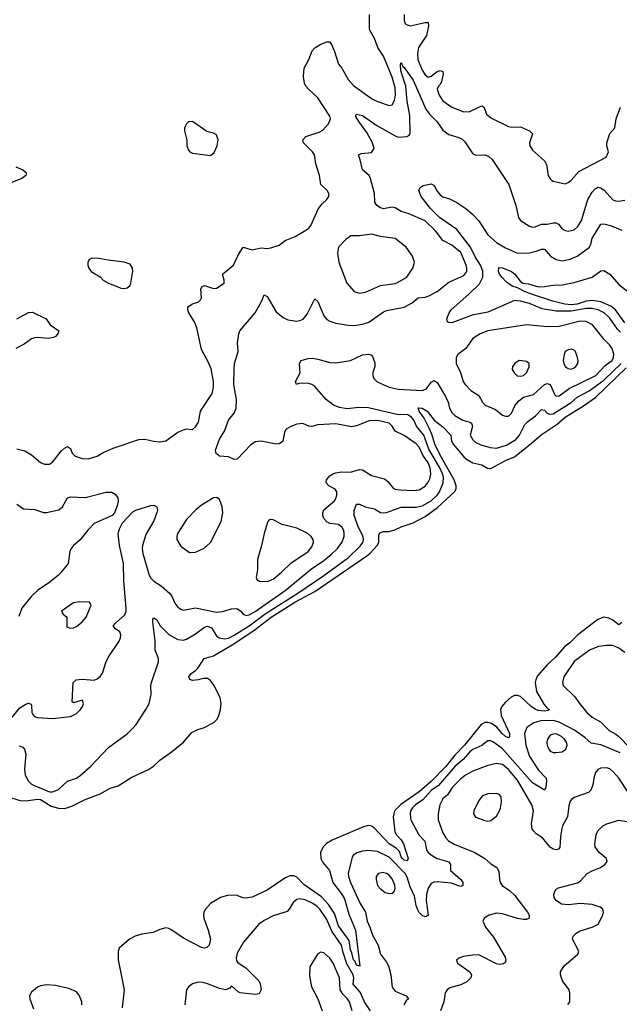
# Model space of a CAD drawing. Header units: inches. Extents: x 1694797 to 1849917, y 907313 to 1017959.
# Tile 508 of 656: x 1770750 to 1774773, y 991693 to 998296. Entities that reach past the tile are written whole.
import ezdxf

# ---------------------------------------------------------------- set-up
doc = ezdxf.new("R2010")
doc.units = ezdxf.units.IN
doc.header["$MEASUREMENT"] = 0
doc.layers.add('B7979', color=7, linetype='Continuous')

msp = doc.modelspace()

# ---------------------------------------------------------------- linework, layer by layer
at = {"layer": 'B7979', "color": 5}
for points, elevation in [([(1770730, 995417.7), (1770783.7, 995403.7), (1770830, 995378), (1770890, 995326.4), (1770915.3, 995315.3), (1770950, 995314.4), (1770970, 995328.2), (1771030, 995403.6), (1771050, 995422.4), (1771070, 995432.7), (1771090, 995421), (1771101.3, 995390), (1771122, 995370), (1771170, 995352.8), (1771210, 995351.4), (1771269.5, 995370), (1771310, 995393.8), (1771377.4, 995422.6), (1771550, 995480.3), (1771590, 995483.6), (1771650, 995468.4), (1771690, 995464.9), (1771730, 995472.2), (1771810, 995530.4), (1771867.7, 995552.3), (1771910, 995548.4), (1771930, 995565.5), (1771950, 995596), (1771963.1, 995670), (1772040.2, 995790), (1772050.6, 995830), (1772050.6, 995870), (1772035, 995955), (1772017.5, 995997.6), (1771970, 996085.1), (1771939.2, 996230), (1771922.3, 996270), (1771885.4, 996330), (1771877.4, 996350), (1771877.4, 996370), (1771909.5, 996390), (1771950, 996402.9), (1771963.4, 996416.6), (1771969.8, 996430), (1771964.8, 996490), (1771973.2, 996506.8), (1771990, 996512.9), (1772050, 996494.3), (1772070, 996494.9), (1772115.6, 996524.4), (1772120.7, 996530), (1772121.3, 996550), (1772111.1, 996590), (1772184.5, 996650), (1772218, 996722), (1772250, 996770.4), (1772310, 996753.1), (1772370, 996766), (1772410, 996761.1), (1772434.8, 996765.2), (1772490, 996784.4), (1772530, 996815.8), (1772597.8, 996842.2), (1772670, 996883.7), (1772690, 996898.4), (1772704.1, 996915.9), (1772755.6, 997030), (1772779.6, 997060.4), (1772811.1, 997090), (1772823.9, 997110), (1772824.8, 997130), (1772812.4, 997150), (1772771.3, 997190), (1772760.8, 997250), (1772737.1, 997330), (1772728.8, 997390), (1772715.1, 997410), (1772654.5, 997470), (1772648.7, 997490), (1772670, 997513.5), (1772758.9, 997541.1), (1772784.9, 997555.1), (1772822.3, 997597.7), (1772834.8, 997630), (1772829.8, 997650), (1772751.3, 997771.3), (1772686.6, 997830), (1772669.8, 997850), (1772661.5, 997870), (1772654.3, 997914.3), (1772658.7, 997970), (1772690.5, 998029.5), (1772712.3, 998087.7), (1772730, 998107.2), (1772770, 998131.7), (1772810, 998148.2), (1772830, 998147.3), (1772843, 998130), (1772863.2, 998083.2), (1772890, 997997.1), (1772910.3, 997970), (1772953.8, 997893.8), (1772990, 997854.9), (1773110, 997767.3), (1773150, 997747.7), (1773230, 997720.8), (1773250, 997725.3), (1773265.6, 997754.4), (1773272.2, 997790), (1773270, 997839), (1773250, 997909.7), (1773190, 998051.2), (1773153.6, 998110), (1773130.6, 998170), (1773097.2, 998230), (1773097, 998330)], 580), ([(1773328.9, 998330), (1773330.4, 998290), (1773336.3, 998270), (1773342.9, 998262.9), (1773370, 998255.3), (1773470, 998278), (1773490, 998276), (1773492.4, 998252.4), (1773479, 998190), (1773425.3, 998110), (1773419.1, 998070), (1773420.9, 998030), (1773450, 997956.5), (1773470, 997926.5), (1773490, 997910.3), (1773510, 997916.9), (1773550, 997949.5), (1773570, 997954.7), (1773588.4, 997948.4), (1773591.2, 997930), (1773579.3, 997880.7), (1773570, 997861.1), (1773558.9, 997850), (1773551.8, 997830), (1773564.2, 997790), (1773590, 997751.4), (1773650, 997710.2), (1773730, 997677.2), (1773770, 997679.7), (1773830.3, 997710.3), (1773850, 997718), (1773855.9, 997715.9), (1773866, 997706), (1773882.7, 997662.7), (1773915.4, 997635.4), (1774030, 997578.9), (1774050, 997574.9), (1774110, 997576.3), (1774170.6, 997550), (1774190.3, 997530), (1774171, 997470), (1774172.1, 997450), (1774190, 997421.7), (1774270.3, 997350), (1774283.9, 997323.9), (1774296, 997250), (1774308.1, 997228.1), (1774319, 997219), (1774330, 997212.2), (1774410, 997194.9), (1774430, 997203.8), (1774450, 997220.4), (1774501.1, 997278.9), (1774685.7, 997374.3), (1774700.4, 997410), (1774689.8, 997449.8), (1774689.8, 997470), (1774710, 997532.7), (1774743.1, 997570), (1774751.1, 997630), (1774780.7, 997710)], 580), ([(1770690, 993608.4), (1770750, 993680.6), (1770790, 993706.5), (1770810, 993711.8), (1770825.9, 993705.9), (1770830, 993696), (1770831.6, 993650), (1770837.4, 993637.4), (1770850, 993623.6), (1770870, 993615.3), (1770969.2, 993609.2), (1771090, 993622.4), (1771130, 993642.6), (1771157.5, 993670), (1771171.2, 993690), (1771177.1, 993710), (1771172.1, 993732.1), (1771110, 993715.3), (1771101.2, 993721.2), (1771109.2, 993850), (1771128.7, 993870), (1771170, 993873.2), (1771250, 993866.6), (1771270, 993874.8), (1771289.6, 993890.4), (1771305.5, 993914.5), (1771330, 993992.7), (1771349.8, 994030), (1771415.3, 994124.7), (1771425.8, 994150), (1771428.8, 994170), (1771422, 994190), (1771393.7, 994210), (1771377.3, 994230), (1771393, 994250), (1771454.6, 994305.4), (1771463.4, 994330), (1771464.7, 994350), (1771448.3, 994530), (1771445.6, 994650), (1771419, 994770), (1771410.8, 994850), (1771419.2, 994880.8), (1771438.9, 994921.1), (1771510, 994994.8), (1771530, 995006.8), (1771630, 995038), (1771650, 995039.3), (1771670.4, 995030), (1771673.4, 995010), (1771670.3, 994990.3), (1771650, 994935.1), (1771595.5, 994844.5), (1771573.4, 994770), (1771571, 994750), (1771575.4, 994715.4), (1771617.7, 994570), (1771629.4, 994550), (1771650, 994530.2), (1771699.2, 994499.2), (1771754.6, 994450), (1771771.4, 994430), (1771790, 994383), (1771810, 994357), (1771830, 994342.6), (1771850, 994336), (1771930, 994352.9), (1772070, 994322.3), (1772110, 994326.7), (1772170, 994344.8), (1772206.8, 994346.8), (1772232.3, 994332.3), (1772250.4, 994310), (1772270, 994300.7), (1772290, 994304.1), (1772330, 994326.2), (1772530, 994467.2), (1772707.3, 994612.7), (1772790, 994669), (1772839, 994710), (1772882.6, 994750), (1772910.6, 994790), (1772926.2, 994830), (1772927.9, 994850), (1772924.5, 994870), (1772914.2, 994890), (1772890, 994910.9), (1772830, 994917.4), (1772810, 994927.9), (1772790.8, 994950), (1772782.9, 994970), (1772783.4, 994990), (1772790.8, 995010), (1772861, 995070), (1772873.1, 995090), (1772878, 995110), (1772877.7, 995130), (1772867.4, 995147.4), (1772824.5, 995170), (1772806, 995190), (1772807.6, 995210), (1772830, 995237.7), (1772850, 995251.2), (1772870, 995257.8), (1772910, 995262.8), (1772970, 995262), (1773030, 995280.2), (1773050, 995278), (1773110, 995239.7), (1773197.7, 995217.7), (1773219.8, 995199.8), (1773255.1, 995155.1), (1773268.5, 995148.5), (1773304, 995144), (1773390, 995139.2), (1773430, 995142.8), (1773470, 995168.6), (1773490, 995193.8), (1773502.1, 995217.9), (1773509.3, 995250), (1773503.1, 995290), (1773490, 995323.5), (1773455.8, 995375.8), (1773430, 995429), (1773410, 995450.6), (1773330, 995507), (1773270, 995535.8), (1773249.1, 995570), (1773230, 995589.8), (1773152.2, 995607.8), (1773094, 995606), (1773008.6, 995571.4), (1772975.1, 995564.9), (1772870, 995584.7), (1772750, 995578.2), (1772710, 995568.5), (1772690, 995570.9), (1772650, 995587.1), (1772610, 995583.5), (1772570, 995568.5), (1772538, 995550), (1772526, 995530), (1772514.6, 995470), (1772502.6, 995457.4), (1772490, 995451.1), (1772470, 995449.7), (1772370, 995469.8), (1772330, 995464.8), (1772297.4, 995442.6), (1772210, 995349.5), (1772190, 995347.6), (1772150, 995365.1), (1772089.7, 995369.7), (1772067.1, 995387.1), (1772063.5, 995410), (1772090, 995483.8), (1772124.1, 995535.9), (1772149.8, 995610), (1772190, 995656.4), (1772202.4, 995690), (1772204.9, 995750), (1772187.7, 995850), (1772188.8, 995951.2), (1772192, 995990), (1772216.1, 996070), (1772211.5, 996128.5), (1772219.7, 996190), (1772228, 996210), (1772329.7, 996330), (1772373.6, 996410), (1772390, 996450.6), (1772410, 996440.7), (1772470, 996337.7), (1772517.9, 996297.9), (1772550, 996282.7), (1772610, 996275.2), (1772630, 996277.8), (1772652.5, 996287.5), (1772679.4, 996320.6), (1772730, 996424), (1772750, 996405.5), (1772790, 996310.4), (1772810, 996285.2), (1772830, 996273.6), (1772870, 996260.2), (1772970, 996245.2), (1773010, 996246.4), (1773050, 996253.5), (1773091.7, 996268.3), (1773190, 996337.3), (1773213.9, 996346.1), (1773330, 996367.7), (1773383.6, 996396.4), (1773423.6, 996430), (1773470, 996434.7), (1773490, 996441.5), (1773550, 996474.2), (1773630, 996536.8), (1773730, 996580.7), (1773750, 996608.2), (1773750.6, 996630), (1773744.5, 996650), (1773710, 996733.6), (1773650, 996784.8), (1773590, 996814.8), (1773539.1, 996879.1), (1773470, 996946.3), (1773356.5, 996996.5), (1773310, 997009.8), (1773270, 997033.1), (1773250, 997037.7), (1773190, 997028.6), (1773170, 997034.2), (1773146.6, 997050), (1773132.8, 997072.8), (1773129.6, 997130), (1773103.5, 997230), (1773094.3, 997250), (1773049, 997290), (1773035.3, 997355.3), (1773022.9, 997390), (1773041.1, 997398.9), (1773110, 997405.8), (1773127.7, 997432.3), (1773117.2, 997470), (1773079.9, 997539.9), (1773030, 997606.8), (1773004, 997650), (1773010, 997662), (1773050, 997653.7), (1773146.2, 997586.2), (1773270, 997516.3), (1773290.8, 997509.2), (1773348.5, 997511.5), (1773361.5, 997518.6), (1773369.8, 997530.2), (1773367.6, 997652.4), (1773349.2, 997750), (1773340.3, 997850), (1773307.6, 997952.4), (1773304.7, 997995.3), (1773310, 998007.7), (1773321.3, 997981.3), (1773330, 997975.8), (1773390, 997891), (1773475, 997695), (1773501.1, 997661.1), (1773551, 997610), (1773590, 997554.7), (1773630, 997525.2), (1773690, 997508.9), (1773716.4, 997496.4), (1773737, 997477), (1773790, 997396.1), (1773810, 997386.6), (1773870, 997389.1), (1773898.3, 997378.3), (1773919.1, 997359.1), (1774031.7, 997190), (1774078.3, 997050), (1774096, 996970), (1774110, 996948.7), (1774170, 996910.3), (1774190, 996905.5), (1774207.7, 996907.7), (1774250, 996925), (1774290, 996924.6), (1774330, 996933.5), (1774350, 996932.8), (1774365, 996925), (1774390, 996894), (1774410, 996881.1), (1774430, 996876.9), (1774470, 996887.6), (1774494.8, 996910), (1774519.8, 996950), (1774562.5, 997090), (1774590, 997140.3), (1774610, 997162.6), (1774630, 997172.7), (1774650, 997168.4), (1774672.1, 997152.1), (1774730, 997087.6), (1774750, 997080.3), (1774770, 997078.9), (1774810, 997086)], 560), ([(1770724.7, 997310), (1770772, 997290), (1770796, 997270), (1770791, 997250), (1770764.7, 997230), (1770690, 997202)], 580), ([(1774780.1, 996200.1), (1774761, 996221), (1774710, 996295.2), (1774671.2, 996330), (1774630.9, 996350), (1774590, 996359.4), (1774550, 996358.2), (1774450, 996341.9), (1774350, 996341.6), (1774256.5, 996356.5), (1774170, 996393.1), (1774110, 996409.2), (1774070, 996411.8), (1773890, 996334.3), (1773784.7, 996315.3), (1773650, 996262.7), (1773630, 996264.2), (1773619.3, 996270), (1773616.9, 996290), (1773631.5, 996330), (1773645.6, 996350), (1773764.4, 996455.6), (1773835.1, 996524.9), (1773857.6, 996570), (1773857.8, 996610), (1773841.8, 996650), (1773806.5, 996706.5), (1773775.5, 996770), (1773682.3, 996890), (1773566.1, 996970), (1773506, 997030), (1773444, 997110), (1773428.6, 997150), (1773437.7, 997170), (1773457.1, 997182.9), (1773510, 997194.7), (1773526.5, 997186.5), (1773536, 997176), (1773550, 997144.9), (1773570, 997121.3), (1773590, 997108.2), (1773634.1, 997094.1), (1773683.1, 997070), (1773742.6, 997030), (1773790, 996989.3), (1773830, 996947.6), (1773890, 996852.1), (1773950, 996802), (1774010, 996765.4), (1774090, 996731.1), (1774170, 996732.6), (1774216.2, 996743.8), (1774250, 996757.5), (1774270, 996757.7), (1774311.1, 996711.1), (1774350, 996687.2), (1774390, 996678.6), (1774443.7, 996690), (1774490, 996710.2), (1774572.1, 996770), (1774583.8, 996796.2), (1774590.7, 996830), (1774610, 996862.4), (1774650, 996924.6), (1774670, 996927.2), (1774714.8, 996914.8), (1774790, 996884.9)], 540), ([(1774810, 996262.4), (1774746.5, 996350), (1774715.3, 996375.3), (1774650, 996403.7), (1774590, 996413), (1774550, 996408.4), (1774490, 996389), (1774450, 996384.8), (1774407.2, 996387.2), (1774327.3, 996407.3), (1774197.8, 996450), (1774142.2, 996470), (1774090, 996497.7), (1774055.1, 996510), (1774015.8, 996535.8), (1773986.1, 996566.1), (1773969.8, 996590), (1773962.8, 996610), (1773965.6, 996634.4), (1773990, 996632.9), (1774050, 996608.2), (1774072.7, 996590), (1774110, 996539.5), (1774125.5, 996530), (1774164.7, 996524.7), (1774230, 996504.5), (1774270, 996506), (1774330, 996516.3), (1774390, 996518.2), (1774470, 996532.7), (1774589.9, 996570.1), (1774650, 996612.4), (1774670, 996613.4), (1774710, 996589.6), (1774770, 996520.5), (1774830, 996473.7)], 520), ([(1770730, 996290.2), (1770810, 996332.1), (1770835.4, 996335.4), (1770927.6, 996290), (1770954.4, 996250), (1771012.4, 996210), (1771006, 996190), (1770989.3, 996170.7), (1770975.9, 996164.1), (1770941, 996159), (1770870, 996165.1), (1770850, 996162.6), (1770830, 996155.1), (1770780.2, 996119.8), (1770723.8, 996090)], 580), ([(1770746.1, 993426.1), (1770770, 993417.6), (1770783.2, 993403.2), (1770791.1, 993371.1), (1770783.2, 993270), (1770787.2, 993230), (1770809.5, 993189.5), (1770828.9, 993170), (1770842.9, 993162.9), (1770950, 993119), (1770970, 993117), (1771010, 993133.7), (1771070, 993189.3), (1771130, 993209.5), (1771154.3, 993225.7), (1771226.8, 993290), (1771345.6, 993414.4), (1771470, 993507.5), (1771510, 993543.9), (1771531.1, 993570), (1771597, 993670), (1771617.6, 993710), (1771633, 993770), (1771629.9, 993830), (1771633.8, 993850), (1771681.1, 993990), (1771680.2, 994010), (1771659.9, 994070), (1771659.4, 994130), (1771643.2, 994256.8), (1771643.5, 994276.5), (1771650, 994285.5), (1771670, 994270.3), (1771691.9, 994231.9), (1771750, 994173.4), (1771810, 994139), (1771850, 994134), (1771870, 994142), (1771930, 994177.2), (1771990, 994222.8), (1772010, 994229.1), (1772036.7, 994216.7), (1772070, 994164.6), (1772088.5, 994150), (1772124, 994144), (1772150, 994149.4), (1772190, 994168.9), (1772290, 994232.1), (1772403.7, 994316.3), (1772615.1, 994450), (1772790, 994569.7), (1772956.1, 994690), (1773034.5, 994765.5), (1773051.1, 994790), (1773056.7, 994810), (1773054.2, 994830), (1773023.4, 994890), (1772994.9, 994970), (1772994.4, 995005.6), (1773010, 995047.7), (1773030, 995046), (1773068.8, 995028.8), (1773130, 995015.8), (1773170, 994991.8), (1773190, 994987.9), (1773210, 994990.1), (1773310, 995027.5), (1773410, 995027.1), (1773450, 995036.1), (1773510, 995069.6), (1773550, 995108.4), (1773565.8, 995130), (1773591.6, 995190), (1773592.8, 995227.2), (1773587.4, 995250), (1773569.1, 995290), (1773495.2, 995415.2), (1773460.6, 995510), (1773412, 995570), (1773393.4, 995610), (1773378.1, 995630), (1773350, 995647.8), (1773290, 995645.8), (1773090, 995693), (1773025.7, 995694.3), (1772947.1, 995687.1), (1772895.9, 995695.9), (1772855.8, 995710), (1772805.7, 995750), (1772730, 995837), (1772710, 995849.4), (1772690, 995856), (1772650, 995859.3), (1772623.5, 995856.5), (1772608, 995850), (1772601.2, 995870), (1772631.6, 995928.4), (1772627, 995990), (1772639, 996010), (1772684.5, 996024.5), (1772714.8, 996025.2), (1772750, 996020.3), (1772830, 995996.9), (1772870, 995994.9), (1772969.8, 996010.3), (1773050, 996048.7), (1773093.3, 996053.3), (1773108.3, 996048.3), (1773117.3, 996037.3), (1773133.8, 995993.8), (1773133.1, 995970), (1773120.2, 995930), (1773118.8, 995910), (1773124.9, 995890), (1773148.1, 995868.1), (1773230, 995830.8), (1773290, 995818.8), (1773451.2, 995808.8), (1773478.5, 995821.5), (1773510, 995865.7), (1773530, 995875.3), (1773550, 995863.6), (1773607.2, 995770), (1773624.8, 995730), (1773634.6, 995690), (1773650, 995660.7), (1773670, 995642.5), (1773723.7, 995610), (1773770, 995597.8), (1773781, 995590), (1773788.9, 995570), (1773772.1, 995510), (1773790, 995479), (1773810, 995461.1), (1773844.1, 995444.1), (1773907, 995427), (1773950, 995423.6), (1774016.6, 995443.4), (1774078.5, 995481.5), (1774102.6, 995510), (1774139.1, 995580.9), (1774158.7, 995601.3), (1774210, 995639.5), (1774250, 995682.9), (1774270, 995677.2), (1774290, 995656.3), (1774303.7, 995650), (1774330, 995652.3), (1774450, 995729.2), (1774490, 995764.7), (1774570, 995807.3), (1774670, 995877.8), (1774786.3, 995990)], 540), ([(1770667.1, 993087.1), (1770750, 993060.2), (1770790, 993057.7), (1770870, 993069.7), (1770890, 993065.8), (1770961.4, 993021.4), (1771010, 993007.4), (1771053, 993007), (1771099.2, 993020.8), (1771190, 993065.8), (1771290, 993103.4), (1771357.7, 993142.3), (1771410, 993157.3), (1771503.1, 993216.9), (1771613.2, 993266.8), (1771647.2, 993290), (1771689.4, 993330.6), (1771775.3, 993390), (1771849.8, 993450), (1771904.9, 993515.1), (1771945.1, 993534.9), (1771990, 993548.4), (1772054.4, 993585.5), (1772074.1, 993605.9), (1772085.7, 993630), (1772096.9, 993670), (1772102, 993710), (1772094.1, 993750), (1772052.6, 993832.6), (1772030, 993864.5), (1772010, 993877.4), (1771981, 993879), (1771949.8, 993869.8), (1771910, 993865.4), (1771891.6, 993871.6), (1771884.2, 993890), (1771897.6, 993910), (1771930, 993932.4), (1771946.6, 993950), (1771987.3, 994012.7), (1772050, 994029.4), (1772175.8, 994104.2), (1772320.6, 994199.4), (1772437.9, 994290), (1772596.9, 994390), (1772730, 994460.6), (1773078.4, 994701.6), (1773100.8, 994719.2), (1773149, 994770), (1773159, 994790), (1773160.3, 994839.7), (1773165.8, 994854.2), (1773190, 994862.7), (1773230, 994864.7), (1773265.8, 994874.2), (1773310, 994895.3), (1773390, 994922.1), (1773470, 994965), (1773554.3, 995025.7), (1773667.4, 995130), (1773677.6, 995150), (1773678.5, 995170), (1773665.1, 995210), (1773570, 995375.8), (1773534.5, 995450), (1773517.5, 995510), (1773497.6, 995557.6), (1773462.7, 995622.7), (1773431.1, 995670), (1773426.5, 995686.5), (1773420.7, 995690), (1773426.3, 995693.7), (1773450, 995690.7), (1773483.6, 995670), (1773531, 995610), (1773590, 995566.7), (1773643.2, 995510), (1773647.9, 995470), (1773658.7, 995450), (1773730, 995364.3), (1773748.3, 995348.3), (1773790, 995324), (1773850, 995310.9), (1773887.7, 995287.7), (1773910, 995285.4), (1774010, 995339.1), (1774070, 995364.8), (1774184.7, 995455.3), (1774247.9, 995512.1), (1774356.3, 995583.7), (1774410.5, 995630), (1774533.6, 995706.4), (1774615.1, 995764.9), (1774819, 995961)], 520), ([(1770730, 995047.7), (1770776.4, 995016.4), (1770850.4, 995010.4), (1770910, 994990.6), (1770930, 994990.4), (1771011.6, 995010), (1771036, 995030), (1771070, 995088.4), (1771090, 995095.8), (1771190, 995092.8), (1771330, 995126.4), (1771368, 995128), (1771390, 995114.8), (1771407.7, 995090), (1771410.5, 995070), (1771404.1, 995035.9), (1771386.8, 994990), (1771371, 994970), (1771250, 994916.3), (1771207, 994873), (1771154.4, 994805.6), (1771110, 994769.7), (1771094.7, 994750), (1771087.2, 994730), (1771076, 994650), (1771029.2, 994590), (1771010, 994569.8), (1770942.2, 994517.8), (1770870.8, 994469.2), (1770830.1, 994429.9), (1770765.2, 994350), (1770745.2, 994294.8)], 560), ([(1774790, 994253), (1774770, 994237.7), (1774729.9, 994269.9), (1774703.4, 994283.4), (1774670, 994288.4), (1774630, 994274.7), (1774495.5, 994170), (1774442.2, 994117.8), (1774408, 994092), (1774342.1, 994017.9), (1774289.5, 993970.5), (1774224.8, 993895.2), (1774211.9, 993870), (1774207.5, 993850), (1774217.5, 993790), (1774266, 993706), (1774290, 993679), (1774304.4, 993670), (1774295.9, 993664.1), (1774270, 993659.6), (1774230, 993662.6), (1774210, 993669.1), (1774181.4, 993690), (1774110, 993757), (1774090, 993764.6), (1774070, 993763.6), (1774047.1, 993752.9), (1774010, 993719.5), (1773985, 993690), (1773976, 993670), (1773979.8, 993630), (1774035.7, 993510), (1774036.1, 993483.9), (1774030, 993480.3), (1774010, 993489.9), (1773986.1, 993510), (1773952.4, 993552.4), (1773916.5, 993576.5), (1773890, 993583.6), (1773870, 993582.2), (1773846.7, 993570), (1773735.3, 993430), (1773670, 993362.8), (1773610, 993288.6), (1773513.2, 993190), (1773430, 993118.6), (1773307.3, 993032.7), (1773265.6, 992990), (1773256.5, 992950), (1773266.7, 992850), (1773277.8, 992830), (1773310, 992796.5), (1773324.1, 992770), (1773357.1, 992670), (1773350, 992655.1), (1773330, 992660.2), (1773319.1, 992670), (1773310, 992683.1), (1773297.9, 992717.9), (1773278.4, 992738.4), (1773229.9, 992770), (1773130, 992873.2), (1773110, 992887), (1773091.1, 992891.1), (1773056.6, 992883.4), (1772846.8, 992793.2), (1772809.3, 992770.7), (1772786.2, 992750), (1772768.1, 992711.9), (1772770.1, 992670), (1772783.2, 992643.2), (1772828.2, 992590), (1772851.4, 992510), (1772910, 992434), (1772930, 992399.7), (1772957.3, 992297.3), (1773002.7, 992190), (1773031.7, 991948.3), (1773010, 991956.2), (1773001.1, 991981.1), (1772990, 991991.8), (1772979.1, 992039.1), (1772970, 992058.7), (1772960.8, 992120.8), (1772890, 992219.5), (1772861, 992301), (1772822.4, 992362.4), (1772774.3, 992414.3), (1772656.9, 992496.9), (1772610, 992545), (1772590, 992554.6), (1772565.7, 992554.3), (1772536.1, 992543.9), (1772410, 992457.7), (1772310, 992411.6), (1772264.8, 992404.8), (1772247.3, 992407.3), (1772210, 992422.7), (1772150, 992426), (1772096.3, 992410), (1772030.5, 992370), (1771997.1, 992330), (1771986.4, 992310), (1771982.4, 992290), (1771984.4, 992270), (1772015.5, 992190), (1772030.4, 992130), (1772020.5, 992090), (1772005.1, 992074.9), (1771990, 992069.7), (1771970, 992073), (1771850, 992135.8), (1771770, 992191.1), (1771750, 992202), (1771730, 992206.3), (1771690, 992195.4), (1771645.1, 992174.9), (1771570, 992163.5), (1771524.9, 992150), (1771487.6, 992130), (1771418, 992070), (1771410.3, 992050), (1771411.7, 991991.7), (1771450.3, 991790.3), (1771437.1, 991670)], 520), ([(1774810, 994051.8), (1774770, 994082), (1774730, 994098.2), (1774690, 994099.3), (1774633.2, 994093.2), (1774572.8, 994067.2), (1774470, 993991.2), (1774401.7, 993890), (1774391.8, 993850), (1774397, 993830), (1774475.3, 993755.3), (1774505.2, 993710), (1774555.4, 993650), (1774590, 993618.7), (1774646.5, 993586.5), (1774704.9, 993530), (1774750, 993505.4), (1774770, 993488.6), (1774925.3, 993330)], 540), ([(1774778.6, 993378.6), (1774650, 993432.8), (1774583.8, 993443.8), (1774541.6, 993481.6), (1774472, 993532), (1774370, 993585.8), (1774330, 993595.8), (1774246, 993594), (1774199.5, 993580.5), (1774153.1, 993550), (1774137.8, 993510), (1774144.9, 993430), (1774170, 993355.5), (1774230, 993263.6), (1774281.6, 993210), (1774284.9, 993190), (1774280.5, 993150), (1774270, 993129.3), (1774190, 993178.7), (1773990, 993406.3), (1773930, 993450.6), (1773910, 993459.8), (1773890, 993459), (1773850.4, 993429.6), (1773790, 993401.9), (1773770, 993386.8), (1773726, 993334), (1773670, 993287), (1773559.7, 993160.3), (1773510, 993127.2), (1773455.3, 993064.7), (1773406, 993030), (1773385.1, 993010), (1773372.8, 992990), (1773369.3, 992969.3), (1773373.6, 992930), (1773428.4, 992830), (1773467.3, 992787.3), (1773480.5, 992730), (1773491.2, 992711.2), (1773516.9, 992690), (1773550, 992671.3), (1773628.2, 992648.2), (1773641.1, 992630), (1773639.7, 992590), (1773709.1, 992530), (1773722.7, 992510), (1773723.8, 992490), (1773710, 992483.5), (1773644.5, 992504.5), (1773550, 992515.3), (1773527.5, 992512.5), (1773510, 992503.7), (1773490, 992472.6), (1773478.3, 992430), (1773476.4, 992390), (1773490.3, 992290), (1773478.3, 992281.7), (1773470, 992279.6), (1773450, 992288.4), (1773430, 992309.7), (1773419.4, 992330), (1773410, 992356), (1773398.2, 992418.2), (1773370, 992481.4), (1773350, 992544.8), (1773335.8, 992570), (1773230, 992679.1), (1773150, 992717.6), (1773090, 992725), (1773050, 992719.8), (1773012.1, 992707.9), (1772988.4, 992691.6), (1772980.7, 992679.3), (1772954.3, 992570), (1772956.1, 992550), (1772968.9, 992510), (1773035.3, 992370), (1773070.2, 992310), (1773080.9, 992250), (1773100.1, 992210), (1773117.4, 992157.4), (1773154, 992090), (1773170.2, 992030.2), (1773210, 991976.5), (1773223.5, 991950), (1773239.8, 991890), (1773250, 991807.2), (1773270, 991782), (1773343, 991750), (1773358, 991730), (1773343.7, 991716.3), (1773328.4, 991690)], 540), ([(1774830, 993118.9), (1774770, 993209.8), (1774730, 993255.3), (1774710, 993272.3), (1774690, 993279.7), (1774650, 993277.6), (1774630, 993267), (1774613, 993247), (1774601.3, 993210), (1774596.2, 993163.8), (1774583, 993130), (1774565.7, 993114.3), (1774470, 993079.7), (1774452.4, 993067.6), (1774444.3, 993055.7), (1774435.1, 993024.9), (1774426.4, 992950), (1774391.6, 992890), (1774387, 992873), (1774378, 992818), (1774374.4, 992745.6), (1774365.7, 992734.3), (1774350, 992729.7), (1774330, 992734.5), (1774310, 992746.8), (1774257.2, 992810), (1774215.4, 992835.4), (1774196.2, 992856.2), (1774189.1, 992870), (1774183.7, 992903.7), (1774197.5, 992990), (1774186.4, 993030), (1774090, 993196.5), (1774030, 993268.8), (1773990, 993300.4), (1773950, 993307.4), (1773890, 993295.6), (1773790, 993256.5), (1773741.5, 993230), (1773710, 993206.2), (1773654.7, 993150), (1773621.2, 993098.8), (1773589.3, 993070), (1773568.4, 993030), (1773557.5, 992970), (1773557.8, 992930), (1773590, 992843.8), (1773610, 992808.8), (1773627.4, 992790), (1773666.1, 992766.1), (1773804.4, 992710), (1773870.2, 992670.2), (1773910, 992635.8), (1773950.4, 992610), (1773965.7, 992585.7), (1773969.2, 992530), (1773974.4, 992510), (1773986.7, 992490), (1774036.4, 992456.4), (1774070, 992425.5), (1774158, 992310), (1774168.5, 992290), (1774167.7, 992270), (1774150, 992261.7), (1774130, 992260.8), (1774090, 992267.4), (1773990, 992299.3), (1773950, 992304.1), (1773899.1, 992290), (1773865.5, 992270), (1773857.1, 992250), (1773874.4, 992210), (1773930, 992143.8), (1774007.7, 992010), (1774010.8, 991990), (1774007.3, 991972.7), (1773996.4, 991963.6), (1773970, 991960.9), (1773950, 991965.1), (1773830, 992024.1), (1773790, 992023.5), (1773727.3, 992012.7), (1773697.1, 992002.9), (1773680.7, 991990), (1773687.3, 991970), (1773770.2, 991910.3), (1773781.3, 991890), (1773777, 991870), (1773750, 991843), (1773710, 991823.6), (1773636.7, 991803.3), (1773618, 991790), (1773605.3, 991770), (1773596, 991710), (1773573.6, 991650)], 560), ([(1774427.2, 991692.8), (1774437.5, 991702.5), (1774441.3, 991710), (1774440.3, 991770), (1774435.8, 991790), (1774391.4, 991851.4), (1774378, 991890), (1774379.5, 991910), (1774403.7, 991950), (1774495.5, 992030), (1774500.4, 992050), (1774458, 992130), (1774463.1, 992150), (1774483.1, 992170), (1774510, 992186.2), (1774590, 992211.2), (1774630.2, 992229.8), (1774662.4, 992290), (1774668, 992310), (1774663, 992330), (1774645.2, 992345.2), (1774590, 992361.5), (1774510, 992369.3), (1774430, 992359.2), (1774384.7, 992364.7), (1774350, 992388.4), (1774335.8, 992410), (1774333.7, 992430), (1774339.5, 992450), (1774350, 992464.5), (1774366, 992474), (1774492.8, 992507.2), (1774510, 992519.6), (1774556.4, 992570), (1774590.9, 992589.1), (1774647, 992610), (1774676.5, 992630), (1774691.4, 992650), (1774687.2, 992670), (1774638.9, 992710), (1774611.8, 992750), (1774608.8, 992770), (1774617.4, 992830), (1774630, 992856.2), (1774662.4, 992890), (1774690, 992903.5), (1774770, 992928.7), (1774850, 992913.6)], 580), ([(1773103, 991650), (1773066.1, 991706.1), (1773035.1, 991775.1), (1772987.6, 991827.6), (1772991.2, 991870), (1772987.2, 991890), (1772944, 991964), (1772919.7, 992039.7), (1772909.1, 992090), (1772844.5, 992184.5), (1772810, 992262.6), (1772764.1, 992330), (1772745, 992350), (1772715.8, 992370), (1772665.6, 992394.4), (1772630, 992399.5), (1772610, 992395.4), (1772584.4, 992375.6), (1772558, 992330), (1772543.9, 992316.1), (1772450, 992286.3), (1772390, 992256.2), (1772354, 992230), (1772250.8, 992109.2), (1772210, 992036.2), (1772202.8, 992002.8), (1772204.9, 991984.9), (1772213, 991973), (1772270, 991934.4), (1772353.7, 991850), (1772363.1, 991830), (1772370.5, 991790), (1772356.7, 991763.3), (1772330, 991759.6), (1772228.7, 991770), (1772215.9, 991775.9), (1772170, 991818), (1772158.8, 991801.2), (1772130, 991789.7), (1772090, 991799.1), (1772010.9, 991830.9), (1771978.9, 991838.9), (1771950, 991841.1), (1771910.2, 991829.8), (1771883, 991810), (1771868.4, 991790), (1771858.4, 991690)], 540), ([(1772981.7, 991650), (1772963.1, 991710), (1772949.7, 991730), (1772919.2, 991759.3), (1772900.2, 991790), (1772895, 991870), (1772854, 991970), (1772830, 992003), (1772790, 992038.4), (1772770, 992042), (1772750, 992032), (1772741.2, 992018.8), (1772696.3, 991943.7), (1772694.9, 991885.1), (1772708.4, 991810), (1772750.4, 991730), (1772778.7, 991650)], 560), ([(1771167.8, 991690), (1771166.3, 991710), (1771150, 991754.8), (1771130, 991776.8), (1771078.5, 991798.5), (1770990, 991819.9), (1770930, 991823.4), (1770890, 991816.4), (1770870, 991807.4), (1770830, 991774), (1770816.5, 991750), (1770817.6, 991730), (1770841.7, 991661.7)], 520)]:
    msp.add_lwpolyline(points, dxfattribs=dict(at, elevation=elevation))
for points, elevation in [([(1771910, 997614), (1771882, 997610), (1771870, 997598), (1771856, 997570), (1771856, 997550), (1771871.6, 997488.4), (1771872, 997450), (1771882, 997422), (1771892, 997410), (1771910, 997401), (1772030, 997384.4), (1772055.4, 997404.6), (1772074, 997450), (1772080.7, 997490), (1772070, 997524), (1772050, 997535.1), (1772005.8, 997545.8)], 620), ([(1773110, 996858.7), (1773030, 996846.2), (1772972.8, 996847.2), (1772937.4, 996822.6), (1772888.9, 996770), (1772882.4, 996730), (1772891.3, 996670), (1772945.3, 996530), (1772994.1, 996474.1), (1773030, 996461.1), (1773070, 996467.9), (1773170, 996514.2), (1773270, 996527.6), (1773290, 996535.3), (1773347, 996570), (1773387.6, 996630), (1773398.9, 996670), (1773386, 996710), (1773342.4, 996770), (1773270, 996828.7), (1773170, 996841.5)], 580), ([(1771270, 996696.2), (1771230, 996695.1), (1771215.5, 996684.5), (1771207.7, 996670), (1771208, 996650), (1771213, 996630), (1771230, 996608), (1771290, 996570.6), (1771310.8, 996550), (1771346, 996530), (1771430, 996496.4), (1771450, 996492.4), (1771470, 996498.4), (1771488.2, 996511.8), (1771495.8, 996530), (1771509.6, 996609.6), (1771506.3, 996630), (1771490, 996656.3), (1771450, 996669.7), (1771342.4, 996682.4)], 620), ([(1774510, 996273.1), (1774370, 996238.1), (1774290, 996235.9), (1774150, 996249.9), (1773890.1, 996209.9), (1773840.4, 996190), (1773790, 996157.7), (1773743.1, 996090), (1773688.9, 996050), (1773678.5, 996030), (1773677.8, 995990), (1773708.4, 995930), (1773725.2, 995870), (1773739.6, 995850), (1773776, 995810), (1773830, 995775.3), (1773855.6, 995730), (1773874, 995710), (1773941.7, 995681.7), (1773990, 995644.4), (1774010, 995636.1), (1774030, 995637.3), (1774050, 995657), (1774073.6, 995710), (1774099.3, 995740.7), (1774130, 995764.2), (1774196.7, 995783.3), (1774270, 995850.1), (1774290, 995856.1), (1774308.7, 995848.7), (1774340.9, 995780.9), (1774350, 995772.2), (1774370, 995774.2), (1774436.3, 995823.7), (1774614.7, 995910), (1774680.7, 995979.3), (1774725.7, 996010), (1774735, 996030), (1774736.2, 996050), (1774724.5, 996090), (1774710, 996113.3), (1774672.2, 996152.2), (1774594.2, 996250), (1774551.4, 996271.4)], 560), ([(1774450, 996086.6), (1774430, 996082), (1774410.8, 996070), (1774402, 996050), (1774397.1, 996010), (1774400.3, 995990), (1774409.4, 995969.4), (1774430, 995956), (1774450, 995952.9), (1774470, 995961.5), (1774481.3, 995970), (1774493.7, 995990), (1774496.3, 996010), (1774490, 996038), (1774479.3, 996070), (1774470, 996079.3)], 580), ([(1774102, 996010), (1774071, 995990), (1774056, 995970), (1774054.8, 995950), (1774070, 995926), (1774088.5, 995908.5), (1774110, 995906), (1774130, 995910.7), (1774150, 995928), (1774168.4, 995968.4), (1774168.7, 995990), (1774150, 996004)], 580), ([(1772072.3, 995092.3), (1772050, 995089.2), (1771970, 995039.5), (1771931.5, 995008.5), (1771870, 994945.1), (1771808.9, 994850), (1771803.7, 994830), (1771804.9, 994810), (1771830, 994764.9), (1771890, 994723), (1771930, 994725.3), (1771987.6, 994752.4), (1772029.6, 994790), (1772102, 994930), (1772112.3, 994990), (1772109.4, 995029.4), (1772090, 995078)], 580), ([(1772430, 994945.2), (1772421.1, 994938.9), (1772413.4, 994926.6), (1772390.6, 994850), (1772373, 994770), (1772344.7, 994675.3), (1772344.9, 994610), (1772336.3, 994556.3), (1772342, 994542), (1772358, 994530), (1772410, 994529.1), (1772450, 994544.7), (1772506.9, 994590), (1772569.2, 994650.8), (1772685.6, 994730), (1772710, 994762), (1772720.3, 994790), (1772718.5, 994810), (1772706.6, 994830), (1772682.9, 994850), (1772610, 994887.1), (1772510, 994909.6), (1772450, 994942)], 580), ([(1771151.8, 994391.8), (1771110, 994385.1), (1771031.3, 994330), (1771042, 994310), (1771066, 994290), (1771065.5, 994225.5), (1771090, 994216), (1771110, 994218), (1771130, 994226.8), (1771170, 994258.8), (1771196, 994290), (1771228.7, 994370), (1771218, 994390)], 580), ([(1774350, 993505.8), (1774330, 993505.7), (1774310, 993497.4), (1774290.2, 993470), (1774287.1, 993450), (1774290, 993427.3), (1774301.4, 993401.4), (1774310, 993390.3), (1774330, 993382.4), (1774350, 993380.8), (1774390, 993387.2), (1774415.1, 993404.9), (1774422.6, 993430), (1774418.7, 993450), (1774405.3, 993470), (1774384.8, 993490)], 560), ([(1773947.8, 993107.8), (1773890, 993104.4), (1773854.9, 993090), (1773830, 993060.9), (1773796.4, 992990), (1773795.5, 992970), (1773808.8, 992948.8), (1773870, 992925.7), (1773890, 992921.1), (1773910, 992924.6), (1773950, 992954.9), (1773969.7, 992990), (1773975.1, 993010), (1773982.6, 993050), (1773981.2, 993081.2), (1773970, 993099.3)], 580), ([(1773183.5, 992576.5), (1773157.6, 992570), (1773142.6, 992550), (1773140.6, 992530), (1773151.5, 992490), (1773170, 992467.2), (1773203.1, 992443.1), (1773230, 992436), (1773250, 992437.6), (1773262.4, 992450), (1773269.7, 992470.3), (1773266.9, 992493.1), (1773250, 992535.1), (1773230, 992558.3), (1773210, 992571.2)], 560)]:
    msp.add_lwpolyline(points, close=True, dxfattribs=dict(at, elevation=elevation))

doc.saveas('drawing.dxf')
